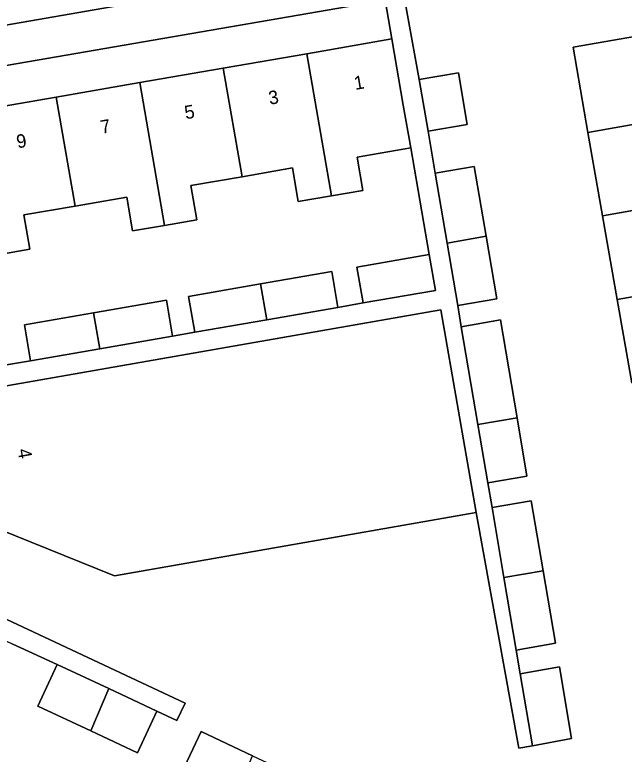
# Model space of a CAD drawing. Extents: x 162879 to 165540, y 384011 to 385181.
# Drawn here: x 163911.9 to 163957.3, y 384568.7 to 384623.8 of the extents above; entities that cross this region are included whole.
import ezdxf

# ---------------------------------------------------------------- set-up
doc = ezdxf.new("R2010")
doc.units = 0
for name, color, linetype in [('IMGEO_Erf', 7, 'Continuous'), ('IMGEO_Pand', 7, 'Continuous'), ('IMGEO_Pand_nummerreeks', 7, 'Continuous'), ('IMGEO_Rijbaan_lokaal_open', 7, 'Continuous'), ('IMGEO_Voetpad_open', 7, 'Continuous')]:
    doc.layers.add(name, color=color, linetype=linetype)

msp = doc.modelspace()

# ---------------------------------------------------------------- linework, layer by layer
at = {"layer": 'IMGEO_Erf'}
for points in [[(163908.777, 384616.579), (163915.001, 384617.655), (163921.225, 384618.731), (163927.448, 384619.807), (163933.672, 384620.883), (163940.014, 384621.979), (163939.508, 384624.904), (163889.77, 384616.314)], [(163940.94, 384625.151), (163942.056, 384618.953), (163944.971, 384619.449), (163945.623, 384615.619), (163942.708, 384615.123), (163943.241, 384611.993), (163946.156, 384612.489), (163947.041, 384607.287), (163947.833, 384602.631), (163944.918, 384602.135), (163945.188, 384600.551), (163948.1, 384601.06), (163949.344, 384593.754), (163950.08, 384589.428), (163947.167, 384588.919), (163947.481, 384587.075), (163950.394, 384587.584), (163951.281, 384582.381), (163952.2, 384576.985), (163949.285, 384576.475), (163949.586, 384574.703), (163952.501, 384575.213), (163953.411, 384569.873), (163950.498, 384569.347), (163949.467, 384569.161), (163946.296, 384586.722)], [(163957.885, 384596.36), (163956.799, 384602.582), (163955.712, 384608.804), (163954.626, 384615.025), (163953.519, 384621.366), (163961.811, 384622.814)], [(163941.416, 384613.869), (163937.431, 384613.18), (163937.86, 384610.702), (163935.503, 384610.295), (163933.029, 384609.867), (163932.596, 384612.371), (163928.845, 384611.722), (163925.031, 384611.063), (163925.472, 384608.508), (163923.063, 384608.091), (163920.685, 384607.68), (163920.249, 384610.2), (163916.406, 384609.535), (163912.584, 384608.874), (163913.025, 384606.328), (163910.621, 384605.912)], [(163910.986, 384597.652), (163913.091, 384598.018), (163912.63, 384600.684), (163917.783, 384601.578), (163923.206, 384602.52), (163923.666, 384599.854), (163925.324, 384600.142), (163924.864, 384602.808), (163930.224, 384603.739), (163935.525, 384604.659), (163935.986, 384601.993), (163937.867, 384602.32), (163937.407, 384604.986), (163942.793, 384605.922), (163941.416, 384613.869)], [(163891.92, 384587.83), (163924.597, 384572.526), (163923.987, 384571.223), (163922.5, 384571.92), (163921.051, 384568.826), (163917.584, 384570.451), (163913.629, 384572.303), (163915.078, 384575.396), (163911.774, 384576.922)], [(163946.296, 384586.722), (163919.328, 384581.993), (163910.653, 384585.499)]]:
    msp.add_lwpolyline(points, dxfattribs=at)
msp.add_lwpolyline([(163933.213, 384566.925), (163931.764, 384563.831), (163928.304, 384565.452), (163924.342, 384567.308), (163925.791, 384570.401), (163929.628, 384568.604)], close=True, dxfattribs=at)
at = {"layer": 'IMGEO_Pand'}
for points in [[(163954.626, 384615.025), (163965.425, 384616.914), (163965.012, 384619.278), (163962.505, 384618.84), (163961.811, 384622.814), (163953.519, 384621.366)], [(163933.672, 384620.883), (163935.503, 384610.295), (163937.86, 384610.702), (163937.431, 384613.18), (163941.416, 384613.869), (163940.866, 384617.053), (163940.014, 384621.979)], [(163933.672, 384620.883), (163927.448, 384619.807), (163928.845, 384611.722), (163932.596, 384612.371), (163933.029, 384609.867), (163935.503, 384610.295)], [(163923.063, 384608.091), (163925.472, 384608.508), (163925.031, 384611.063), (163928.845, 384611.722), (163927.448, 384619.807), (163921.225, 384618.731)], [(163942.056, 384618.953), (163942.708, 384615.123), (163945.623, 384615.619), (163944.971, 384619.449)], [(163921.225, 384618.731), (163915.001, 384617.655), (163916.406, 384609.535), (163920.249, 384610.2), (163920.685, 384607.68), (163923.063, 384608.091)], [(163908.777, 384616.579), (163910.621, 384605.912), (163913.025, 384606.328), (163912.584, 384608.874), (163916.406, 384609.535), (163915.001, 384617.655)], [(163955.712, 384608.804), (163964.038, 384610.261), (163963.342, 384614.251), (163965.814, 384614.683), (163965.425, 384616.914), (163954.626, 384615.025)], [(163943.241, 384611.993), (163944.128, 384606.777), (163947.041, 384607.287), (163946.156, 384612.489)], [(163955.712, 384608.804), (163956.799, 384602.582), (163967.557, 384604.464), (163967.133, 384606.896), (163964.7, 384606.471), (163964.038, 384610.261)], [(163947.041, 384607.287), (163944.128, 384606.777), (163944.918, 384602.135), (163947.833, 384602.631)], [(163942.793, 384605.922), (163937.407, 384604.986), (163937.867, 384602.32), (163943.256, 384603.256)], [(163930.224, 384603.739), (163930.685, 384601.073), (163935.986, 384601.993), (163935.525, 384604.659)], [(163967.557, 384604.464), (163956.799, 384602.582), (163957.885, 384596.36), (163966.132, 384597.803), (163965.435, 384601.792), (163967.947, 384602.231)], [(163930.224, 384603.739), (163924.864, 384602.808), (163925.324, 384600.142), (163930.685, 384601.073)], [(163917.783, 384601.578), (163918.244, 384598.912), (163923.666, 384599.854), (163923.206, 384602.52)], [(163919.328, 384581.993), (163946.296, 384586.722), (163943.672, 384601.795), (163908.865, 384595.738), (163910.653, 384585.499)], [(163917.783, 384601.578), (163912.63, 384600.684), (163913.091, 384598.018), (163918.244, 384598.912)], [(163945.188, 384600.551), (163946.429, 384593.257), (163949.344, 384593.754), (163948.1, 384601.06)], [(163949.344, 384593.754), (163946.429, 384593.257), (163947.167, 384588.919), (163950.08, 384589.428)], [(163947.481, 384587.075), (163948.367, 384581.871), (163951.281, 384582.381), (163950.394, 384587.584)], [(163951.281, 384582.381), (163948.367, 384581.871), (163949.285, 384576.475), (163952.2, 384576.985)], [(163917.584, 384570.451), (163918.913, 384573.6), (163915.078, 384575.396), (163913.629, 384572.303)], [(163949.586, 384574.703), (163950.498, 384569.347), (163953.411, 384569.873), (163952.501, 384575.213)], [(163917.584, 384570.451), (163921.051, 384568.826), (163922.5, 384571.92), (163918.913, 384573.6)], [(163928.304, 384565.452), (163929.628, 384568.604), (163925.791, 384570.401), (163924.342, 384567.308)]]:
    msp.add_lwpolyline(points, close=True, dxfattribs=at)
at = {"layer": 'IMGEO_Rijbaan_lokaal_open'}
msp.add_lwpolyline([(163889.294, 384619.2), (163930.565, 384626.389)], dxfattribs=at)
at = {"layer": 'IMGEO_Voetpad_open'}
for points in [[(163958.855, 384627.143), (163959.412, 384624.087), (163965.375, 384625.078), (163964.157, 384632.241), (163958.192, 384631.202), (163958.392, 384630.025), (163941.556, 384627.117), (163941.361, 384628.27), (163933.294, 384626.865), (163930.565, 384626.389), (163889.294, 384619.2)], [(163889.77, 384616.314), (163939.508, 384624.904)], [(163908.865, 384595.738), (163943.672, 384601.795), (163946.296, 384586.722), (163949.467, 384569.161), (163950.498, 384569.347), (163949.586, 384574.703), (163949.285, 384576.475), (163948.367, 384581.871), (163947.481, 384587.075), (163947.167, 384588.919), (163946.429, 384593.257), (163945.188, 384600.551), (163944.918, 384602.135), (163944.128, 384606.777), (163943.241, 384611.993), (163942.708, 384615.123), (163942.056, 384618.953), (163940.94, 384625.151)], [(163939.508, 384624.904), (163940.014, 384621.979), (163940.866, 384617.053), (163941.416, 384613.869), (163942.793, 384605.922), (163943.256, 384603.256), (163937.867, 384602.32), (163935.986, 384601.993), (163930.685, 384601.073), (163925.324, 384600.142), (163923.666, 384599.854), (163918.244, 384598.912), (163913.091, 384598.018), (163910.986, 384597.652)]]:
    msp.add_lwpolyline(points, dxfattribs=at)
msp.add_lwpolyline([(163891.92, 384587.83), (163891.858, 384586.387), (163897.41, 384583.681), (163902.477, 384581.211), (163904.313, 384580.316), (163904.352, 384580.398), (163908.188, 384578.601), (163911.774, 384576.922), (163915.078, 384575.396), (163918.913, 384573.6), (163922.5, 384571.92), (163923.987, 384571.223), (163924.597, 384572.526)], close=True, dxfattribs=at)

# ---------------------------------------------------------------- texts
at = {"layer": 'IMGEO_Pand_nummerreeks'}
for s, rotation, p in [('1', 9.8084, (163937.282, 384618.178)), ('3', 9.8084, (163930.907, 384617.075)), ('5', 9.8084, (163924.645, 384615.993)), ('7', 9.8084, (163918.382, 384614.91)), ('9', 9.8084, (163912.12, 384613.827)), ('4', 280.3707, (163912.103, 384591.388))]:
    msp.add_text(s, height=1, rotation=rotation, dxfattribs=at).set_placement(p)

doc.saveas('drawing.dxf')
